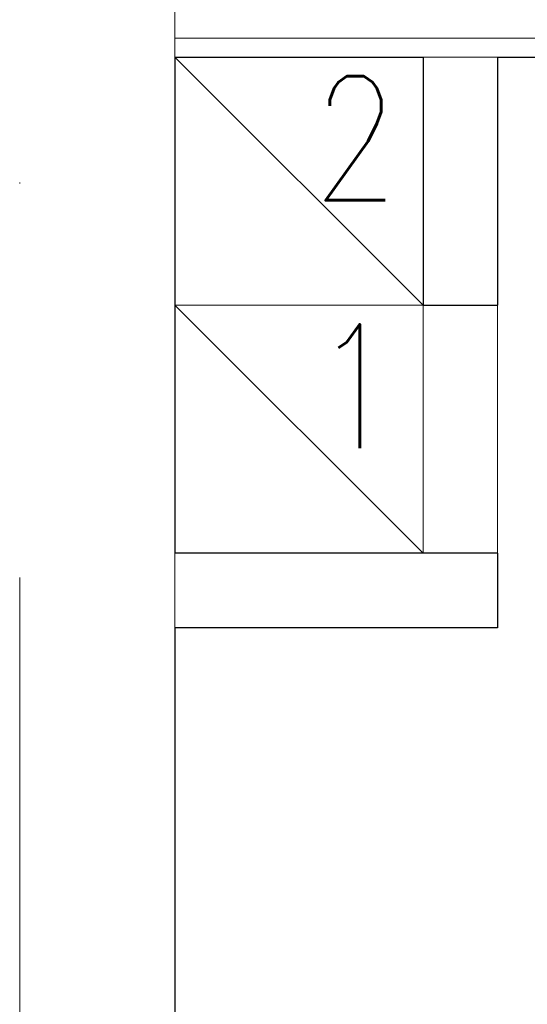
# Model space of a CAD drawing. Header units: millimetres. Extents: x 23192 to 177760, y -399809 to -79279.
# Tile 415 of 656: x 60812 to 60853, y -195503 to -195424. Entities that reach past the tile are written whole.
import ezdxf

# ---------------------------------------------------------------- set-up
doc = ezdxf.new("R2010")
doc.units = ezdxf.units.MM
doc.linetypes.add('DASHDOT', pattern=[25.4, 12.7, -6.35, 0, -6.35])
doc.layers.get('0').update_dxf_attribs({"lineweight": 0})
for name, color, linetype, lineweight in [('!! 0_ Istn-sciany', 3, 'Continuous', 30), ('!! 0_ Istn-widok', 1, 'Continuous', 15), ('!! 0_Istn-went', 5, 'Continuous', 13), ('!! 0_Osie', 1, 'DASHDOT', 13), ('!! wymiary osi', 250, 'Continuous', 9), ('0-osie-liniA', 14, 'DASHDOT', 5)]:
    doc.layers.add(name, color=color, linetype=linetype, lineweight=lineweight)
doc.layers.add('Powierzchnia', color=140, linetype='Continuous', lineweight=5, plot=False)
doc.styles.add('ARCHETYP', font='romans.shx', dxfattribs={"height": 15})
doc.styles.add('TXT', font='simplex.shx')
doc.dimstyles.new('DIM50', dxfattribs={"dimscale": 5, "dimtxt": 2.5, "dimasz": 1.5, "dimexe": 0, "dimexo": 0, "dimgap": 0.5, "dimtad": 1, "dimdec": 4, "dimrnd": 0.5, "dimdsep": 46, "dimtxsty": 'TXT', "dimblk1": 'TICK1', "dimblk2": 'TICK1', "dimsah": 1, "dimcen": 0, "dimse1": 1, "dimse2": 1, "dimclrd": 1, "dimclre": 7, "dimclrt": 9, "dimadec": 0, "dimazin": 0, "dimtfac": 1, "dimtdec": 4, "dimtmove": 2, "dimatfit": 3, "dimldrblk": 'TICK1', "dimfxl": 1, "dimtolj": 1, "dimarcsym": 0})

# ---------------------------------------------------------------- blocks, each defined once
blk = doc.blocks.new('BLOK OSI')
at = {"layer": '0-osie-liniA', "ltscale": 5}
blk.add_lwpolyline([(51992.21142, -199661.23318), (51992.21142, -193642.4104)], dxfattribs=at)
blk = doc.blocks.new('TICK1')
at = {"color": 0}
for p, q in [((0, -1.4), (0, 1.4)), ((0, 0), (-1, 0))]:
    blk.add_line(p, q, dxfattribs=at)
at = {"color": 2}
blk.add_line((-1, -1), (1, 1), dxfattribs=at)
blk = doc.blocks.new('*D2759')
at = {"layer": '!! wymiary osi', "color": 1, "lineweight": -2, "transparency": 16777216}
blk.add_line((60901.047, -195422.628), (60901.047, -195581.628), dxfattribs=at)
at = {"layer": 'DEFPOINTS', "color": 0, "transparency": 16777216}
for p in [(60824.567, -195415.128), (60824.567, -195589.128), (60901.047, -195589.128)]:
    blk.add_point(p, dxfattribs=at)
at = {"layer": '!! wymiary osi', "color": 1, "lineweight": -2, "transparency": 16777216, "xscale": 7.5, "yscale": 7.5, "zscale": 7.5}
for p, rotation in [((60901.047, -195415.128), 90), ((60901.047, -195589.128), 270)]:
    blk.add_blockref('TICK1', p, dxfattribs=dict(at, rotation=rotation))
at = {"layer": '!! wymiary osi', "color": 9, "transparency": 16777216, "insert": (60892.297, -195569.266), "char_height": 12.5, "attachment_point": 5, "rotation": 90, "style": 'TXT'}
blk.add_mtext('\\A1;174', dxfattribs=at)

msp = doc.modelspace()

# ---------------------------------------------------------------- linework, layer by layer
at = {"layer": '!! 0_ Istn-sciany'}
for points in [[(60824.56735, -195427.12813), (60844.56735, -195427.12813)], [(60824.56735, -195427.12813), (60824.56735, -195467.12813)], [(60844.56735, -195427.12813), (60844.56735, -195447.12813)], [(60850.56735, -195427.12813), (60964.56735, -195427.12813)], [(60850.56735, -195427.12813), (60850.56735, -195447.12813)], [(60844.56735, -195447.12813), (60850.56735, -195447.12813)], [(60850.56735, -195467.12813), (60824.56735, -195467.12813)], [(60850.56735, -195467.12813), (60850.56735, -195473.12813)], [(60824.56735, -195473.12813), (60824.56735, -195589.12813)], [(60850.56735, -195473.12813), (60824.56735, -195473.12813)]]:
    msp.add_lwpolyline(points, dxfattribs=at)
at = {"layer": '!! 0_ Istn-widok'}
for points in [[(60824.56735, -195415.12813), (60824.56735, -195427.12813)], [(60844.56735, -195427.12813), (60850.56735, -195427.12813)], [(60824.56735, -195467.12813), (60824.56735, -195473.12813)]]:
    msp.add_lwpolyline(points, dxfattribs=at)
at = {"layer": '!! 0_Istn-went'}
for points in [[(60824.56735, -195447.12813), (60844.56735, -195447.12813), (60844.56735, -195427.12813), (60824.56735, -195427.12813)], [(60824.56735, -195467.12813), (60844.56735, -195467.12813), (60844.56735, -195447.12813), (60824.56735, -195447.12813)]]:
    msp.add_lwpolyline(points, close=True, dxfattribs=at)
for points in [[(60824.56735, -195427.12813), (60844.56735, -195447.12813)], [(60824.56735, -195447.12813), (60844.56735, -195467.12813)], [(60850.56735, -195447.12813), (60850.56735, -195467.12813)]]:
    msp.add_lwpolyline(points, dxfattribs=at)
at = {"layer": 'Powierzchnia'}
msp.add_lwpolyline([(60824.56735, -195587.5883), (60964.56735, -195587.5883), (60964.56735, -195425.5883), (60824.56735, -195425.5883)], close=True, dxfattribs=at)

# ---------------------------------------------------------------- block references
at = {"layer": '!! 0_Osie'}
msp.add_blockref('BLOK OSI', (8819.85593, 61.46017), dxfattribs=at)

# ---------------------------------------------------------------- texts
at = {"layer": '!! 0_Istn-went', "style": 'ARCHETYP', "width": 0.8}
for s, p in [('2', (60835.68792, -195438.6678)), ('1', (60835.68792, -195458.6678))]:
    msp.add_text(s, height=10, rotation=0, dxfattribs=at).set_placement(p)

# ---------------------------------------------------------------- dimensions: what is measured, and where the dimension line sits
at = {"layer": '!! wymiary osi'}
dim = msp.add_linear_dim(base=(60901.04731, -195589.12813), p1=(60824.56735, -195415.12813), p2=(60824.56735, -195589.12813), angle=90, dimstyle='DIM50', dxfattribs=at)
dim.commit()
dim.dimension.update_dxf_attribs({"geometry": '*D2759', "text_midpoint": (60892.29731, -195569.26629), "dimtype": 160})

doc.saveas('drawing.dxf')
